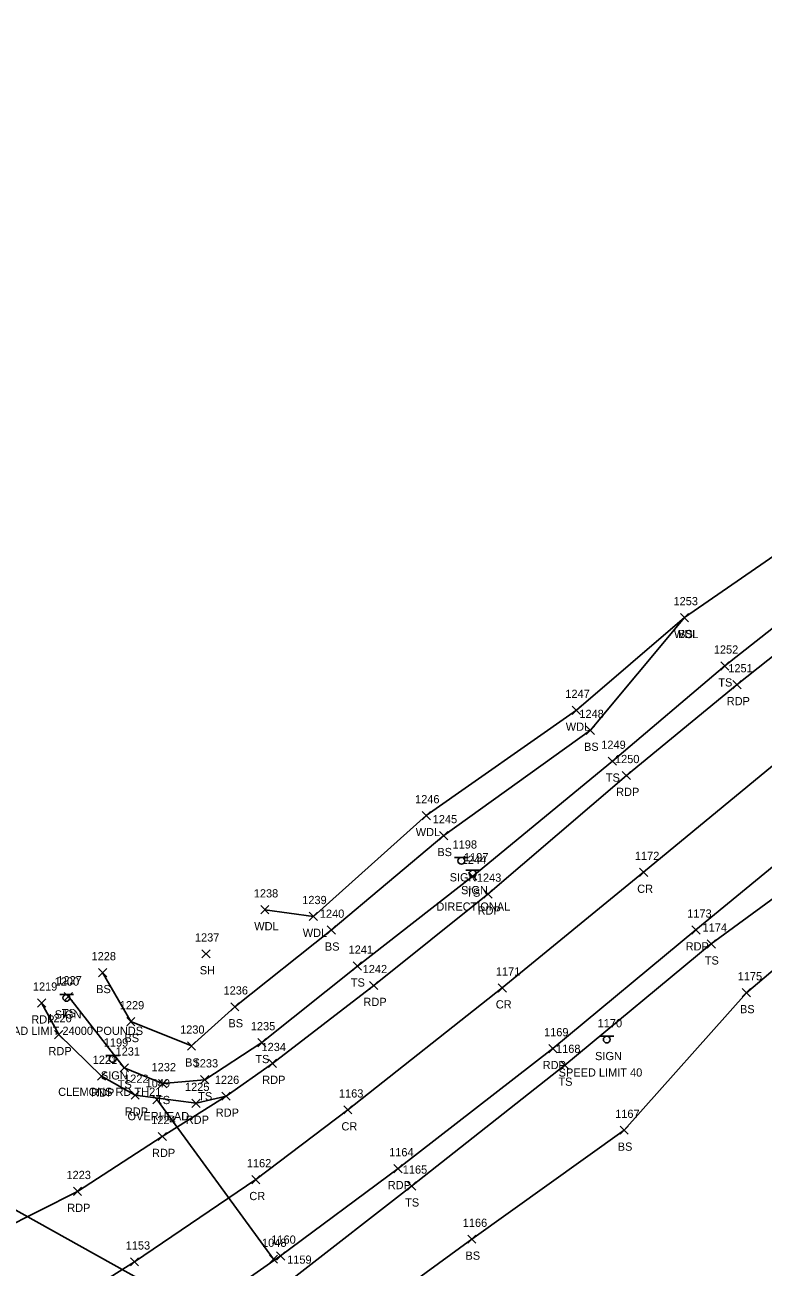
# Model space of a CAD drawing. Extents: x 1611797 to 1633212, y 298978 to 305475.
# Drawn here: x 1612230.1 to 1612409.8, y 300505.3 to 300807.7 of the extents above; entities that cross this region are included whole.
import ezdxf

# ---------------------------------------------------------------- set-up
doc = ezdxf.new("R2010")
doc.units = 0
for name, color, linetype in [('L_A', 7, 'Continuous'), ('L_I', 7, 'Continuous'), ('L_TIC', 7, 'Continuous'), ('LAWA', 7, 'Continuous'), ('LELB', 7, 'Continuous'), ('P_A', 7, 'Continuous'), ('P_I', 7, 'Continuous'), ('P_TIC', 7, 'Continuous'), ('PET', 7, 'Continuous'), ('PRC', 7, 'Continuous'), ('S_A', 7, 'Continuous'), ('S_C', 7, 'Continuous'), ('S_I', 7, 'Continuous'), ('SSGN', 7, 'Continuous'), ('U_A', 7, 'Continuous'), ('U_I', 7, 'Continuous'), ('U_TIC', 7, 'Continuous'), ('UCO', 7, 'Continuous')]:
    doc.layers.add(name, color=color, linetype=linetype)

msp = doc.modelspace()

# ---------------------------------------------------------------- linework, layer by layer
at = {"layer": 'L_TIC'}
for points in [[(1612389.63, 300662.41), (1612391.63, 300664.41)], [(1612391.63, 300662.41), (1612389.63, 300664.41)], [(1612389.63, 300662.41), (1612391.63, 300664.41)], [(1612391.63, 300662.41), (1612389.63, 300664.41)], [(1612399.44, 300650.63), (1612401.44, 300652.63)], [(1612401.44, 300650.63), (1612399.44, 300652.63)], [(1612363.3, 300639.85), (1612365.3, 300641.85)], [(1612365.3, 300639.85), (1612363.3, 300641.85)], [(1612366.72, 300634.97), (1612368.72, 300636.97)], [(1612368.72, 300634.97), (1612366.72, 300636.97)], [(1612372.06, 300627.46), (1612374.06, 300629.46)], [(1612374.06, 300627.46), (1612372.06, 300629.46)], [(1612326.78, 300614.2), (1612328.78, 300616.2)], [(1612328.78, 300614.2), (1612326.78, 300616.2)], [(1612331.02, 300609.34), (1612333.02, 300611.34)], [(1612333.02, 300609.34), (1612331.02, 300611.34)], [(1612338.08, 300599.45), (1612340.08, 300601.45)], [(1612340.08, 300599.45), (1612338.08, 300601.45)], [(1612287.47, 300591.28), (1612289.47, 300593.28)], [(1612289.47, 300591.28), (1612287.47, 300593.28)], [(1612299.28, 300589.66), (1612301.28, 300591.66)], [(1612301.28, 300589.66), (1612299.28, 300591.66)], [(1612303.64, 300586.33), (1612305.64, 300588.33)], [(1612305.64, 300586.33), (1612303.64, 300588.33)], [(1612396.14, 300582.95), (1612398.14, 300584.95)], [(1612398.14, 300582.95), (1612396.14, 300584.95)], [(1612273.15, 300580.55), (1612275.15, 300582.55)], [(1612275.15, 300580.55), (1612273.15, 300582.55)], [(1612247.98, 300575.98), (1612249.98, 300577.98)], [(1612249.98, 300575.98), (1612247.98, 300577.98)], [(1612309.99, 300577.58), (1612311.99, 300579.58)], [(1612311.99, 300577.58), (1612309.99, 300579.58)], [(1612239.66, 300570.13), (1612241.66, 300572.13)], [(1612241.66, 300570.13), (1612239.66, 300572.13)], [(1612404.68, 300571.09), (1612406.68, 300573.09)], [(1612406.68, 300571.09), (1612404.68, 300573.09)], [(1612280.17, 300567.65), (1612282.17, 300569.65)], [(1612282.17, 300567.65), (1612280.17, 300569.65)], [(1612254.86, 300564.05), (1612256.86, 300566.05)], [(1612256.86, 300564.05), (1612254.86, 300566.05)], [(1612269.63, 300558.12), (1612271.63, 300560.12)], [(1612271.63, 300558.12), (1612269.63, 300560.12)], [(1612286.75, 300558.94), (1612288.75, 300560.94)], [(1612288.75, 300558.94), (1612286.75, 300560.94)], [(1612253.26, 300552.79), (1612255.26, 300554.79)], [(1612255.26, 300552.79), (1612253.26, 300554.79)], [(1612360.52, 300553.43), (1612362.52, 300555.43)], [(1612362.52, 300553.43), (1612360.52, 300555.43)], [(1612262.6, 300548.97), (1612264.6, 300550.97)], [(1612264.6, 300548.97), (1612262.6, 300550.97)], [(1612272.85, 300549.9), (1612274.85, 300551.9)], [(1612274.85, 300549.9), (1612272.85, 300551.9)], [(1612374.93, 300537.61), (1612376.93, 300539.61)], [(1612376.93, 300537.61), (1612374.93, 300539.61)], [(1612323.21, 300524.03), (1612325.21, 300526.03)], [(1612325.21, 300524.03), (1612323.21, 300526.03)], [(1612337.86, 300511.08), (1612339.86, 300513.08)], [(1612339.86, 300511.08), (1612337.86, 300513.08)]]:
    msp.add_lwpolyline(points, dxfattribs=at)
at = {"layer": 'LAWA'}
msp.add_lwpolyline([(1612288.47, 300592.28), (1612300.28, 300590.66), (1612327.78, 300615.2), (1612364.3, 300640.85), (1612390.63, 300663.41), (1612424.14, 300686.52), (1612449.62, 300709.62)], dxfattribs=at)
at = {"layer": 'LELB'}
for points in [[(1612240.66, 300571.13), (1612254.26, 300553.79), (1612263.6, 300549.97), (1612273.85, 300550.9), (1612287.75, 300559.94), (1612310.99, 300578.58), (1612339.08, 300600.45), (1612373.06, 300628.46), (1612400.44, 300651.63), (1612432.07, 300676.58), (1612452.39, 300699.07), (1612472.63, 300713.99), (1612506.73, 300739.46), (1612530.55, 300755.83), (1612548.92, 300771.58), (1612556.39, 300782.85), (1612585.92, 300807.71)], [(1612248.98, 300576.98), (1612255.86, 300565.05), (1612270.63, 300559.12), (1612281.17, 300568.65), (1612304.64, 300587.33), (1612332.02, 300610.34), (1612367.72, 300635.97), (1612390.63, 300663.41)], [(1612240.75, 300449.5), (1612242.09, 300464.16), (1612265.52, 300482.65), (1612296.03, 300503.11), (1612324.21, 300525.03), (1612361.52, 300554.43), (1612397.14, 300583.95), (1612422.5, 300602.55)], [(1612247.74, 300445.97), (1612274.54, 300470.67), (1612306.38, 300488.36), (1612338.86, 300512.08), (1612375.93, 300538.61), (1612405.68, 300572.09), (1612430.46, 300593.1), (1612437.73, 300596.03), (1612440.2, 300594.67)]]:
    msp.add_lwpolyline(points, dxfattribs=at)
at = {"layer": 'P_TIC'}
for points in [[(1612402.4, 300646.08), (1612404.4, 300648.08)], [(1612404.4, 300646.08), (1612402.4, 300648.08)], [(1612375.48, 300623.98), (1612377.48, 300625.98)], [(1612377.48, 300623.98), (1612375.48, 300625.98)], [(1612379.66, 300600.4), (1612381.66, 300602.4)], [(1612381.66, 300600.4), (1612379.66, 300602.4)], [(1612341.77, 300595.1), (1612343.77, 300597.1)], [(1612343.77, 300595.1), (1612341.77, 300597.1)], [(1612392.41, 300586.37), (1612394.41, 300588.37)], [(1612394.41, 300586.37), (1612392.41, 300588.37)], [(1612313.98, 300572.85), (1612315.98, 300574.85)], [(1612315.98, 300572.85), (1612313.98, 300574.85)], [(1612345.26, 300572.25), (1612347.26, 300574.25)], [(1612347.26, 300572.25), (1612345.26, 300574.25)], [(1612233.14, 300568.59), (1612235.14, 300570.59)], [(1612235.14, 300568.59), (1612233.14, 300570.59)], [(1612237.31, 300560.88), (1612239.31, 300562.88)], [(1612239.31, 300560.88), (1612237.31, 300562.88)], [(1612357.61, 300557.48), (1612359.61, 300559.48)], [(1612359.61, 300557.48), (1612357.61, 300559.48)], [(1612289.35, 300553.88), (1612291.35, 300555.88)], [(1612291.35, 300553.88), (1612289.35, 300555.88)], [(1612247.71, 300550.77), (1612249.71, 300552.77)], [(1612249.71, 300550.77), (1612247.71, 300552.77)], [(1612255.9, 300546.15), (1612257.9, 300548.15)], [(1612257.9, 300546.15), (1612255.9, 300548.15)], [(1612278.04, 300545.89), (1612280.04, 300547.89)], [(1612280.04, 300545.89), (1612278.04, 300547.89)], [(1612278.04, 300545.89), (1612280.04, 300547.89)], [(1612280.04, 300545.89), (1612278.04, 300547.89)], [(1612270.74, 300544.16), (1612272.74, 300546.16)], [(1612272.74, 300544.16), (1612270.74, 300546.16)], [(1612307.68, 300542.56), (1612309.68, 300544.56)], [(1612309.68, 300542.56), (1612307.68, 300544.56)], [(1612262.52, 300536.09), (1612264.52, 300538.09)], [(1612264.52, 300536.09), (1612262.52, 300538.09)], [(1612319.91, 300528.26), (1612321.91, 300530.26)], [(1612321.91, 300528.26), (1612319.91, 300530.26)], [(1612285.27, 300525.59), (1612287.27, 300527.59)], [(1612287.27, 300525.59), (1612285.27, 300527.59)], [(1612241.88, 300522.72), (1612243.88, 300524.72)], [(1612243.88, 300522.72), (1612241.88, 300524.72)], [(1612255.74, 300505.56), (1612257.74, 300507.56)], [(1612257.74, 300505.56), (1612255.74, 300507.56)], [(1612291.31, 300506.99), (1612293.31, 300508.99)], [(1612293.31, 300506.99), (1612291.31, 300508.99)]]:
    msp.add_lwpolyline(points, dxfattribs=at)
at = {"layer": 'PET'}
for points in [[(1612214.78, 300509.59), (1612242.88, 300523.72), (1612263.52, 300537.09), (1612279.04, 300546.89), (1612290.35, 300554.88), (1612314.98, 300573.85), (1612342.77, 300596.1), (1612376.48, 300624.98), (1612403.4, 300647.08), (1612436.08, 300673.03), (1612457.79, 300691.4), (1612478.96, 300708.89), (1612510.63, 300733.64), (1612535.11, 300752.26), (1612564.95, 300773.49), (1612594.34, 300798.76)], [(1612144.95, 300327.73), (1612141.43, 300356.74), (1612142.46, 300380.41), (1612153.41, 300404.36), (1612159, 300411.36), (1612170.98, 300421.86), (1612190.01, 300435.71), (1612213.13, 300453.01), (1612239.2, 300471.61), (1612262.51, 300487.14), (1612292.31, 300507.99), (1612320.91, 300529.26), (1612358.61, 300558.48), (1612393.41, 300587.37), (1612420.13, 300609.37), (1612455.86, 300639.27), (1612483.55, 300663.26), (1612507.62, 300684.04), (1612523.65, 300697.34), (1612526.47, 300698.16), (1612545.1, 300714.88), (1612575.4, 300740.47), (1612596.8, 300759.03)], [(1612234.14, 300569.59), (1612238.31, 300561.88), (1612248.71, 300551.77), (1612256.9, 300547.15), (1612271.74, 300545.16), (1612279.04, 300546.89)]]:
    msp.add_lwpolyline(points, dxfattribs=at)
at = {"layer": 'PRC'}
msp.add_lwpolyline([(1612099.15, 300430.71), (1612122.26, 300440.06), (1612137.97, 300446.49), (1612163.3, 300457.28), (1612201.88, 300475.21), (1612233.05, 300491.64), (1612256.74, 300506.56), (1612286.27, 300526.59), (1612308.68, 300543.56), (1612346.26, 300573.25), (1612380.66, 300601.4), (1612412.05, 300627.28), (1612443.59, 300653.56), (1612468.75, 300674.64), (1612494.08, 300695.8), (1612523, 300719.99), (1612546.51, 300739.43), (1612573.49, 300762.64), (1612603.84, 300788.89)], dxfattribs=at)
at = {"layer": 'SSGN'}
for p, q in [((1612334.67, 300605.03), (1612338, 300605.03)), ((1612336.32, 300604.2), (1612336.32, 300604.2)), ((1612337.43, 300601.92), (1612340.77, 300601.92)), ((1612339.08, 300601.08), (1612339.08, 300601.08)), ((1612238.54, 300571.67), (1612241.87, 300571.67)), ((1612240.18, 300570.83), (1612240.18, 300570.83)), ((1612370.06, 300561.52), (1612373.39, 300561.52)), ((1612371.71, 300560.69), (1612371.71, 300560.69)), ((1612249.78, 300556.81), (1612253.11, 300556.81)), ((1612251.42, 300555.98), (1612251.42, 300555.98))]:
    msp.add_line(p, q, dxfattribs=at)
for centre in [(1612336.32, 300604.2), (1612339.08, 300601.08), (1612240.18, 300570.83), (1612371.71, 300560.69), (1612251.42, 300555.98)]:
    msp.add_circle(centre, 0.833, dxfattribs=at)
at = {"layer": 'U_TIC'}
for points in [[(1612261.24, 300545.04), (1612263.24, 300547.04)], [(1612263.24, 300545.04), (1612261.24, 300547.04)], [(1612289.57, 300506.22), (1612291.57, 300508.22)], [(1612291.57, 300506.22), (1612289.57, 300508.22)]]:
    msp.add_lwpolyline(points, dxfattribs=at)
at = {"layer": 'UCO'}
for points in [[(1612290.57, 300507.22), (1612262.24, 300546.04)], [(1612222.24, 300522.21), (1612272.65, 300494.16)]]:
    msp.add_lwpolyline(points, dxfattribs=at)

# ---------------------------------------------------------------- texts
at = {"layer": 'L_A'}
for s, p in [('WDL', (1612388.05, 300658.41)), ('BS', (1612389.07, 300658.41)), ('TS', (1612398.85, 300646.63)), ('WDL', (1612361.72, 300635.85)), ('BS', (1612366.16, 300630.97)), ('TS', (1612371.47, 300623.46)), ('WDL', (1612325.2, 300610.2)), ('BS', (1612330.46, 300605.34)), ('TS', (1612337.49, 300595.45)), ('WDL', (1612285.89, 300587.28)), ('WDL', (1612297.7, 300585.66)), ('BS', (1612303.08, 300582.33)), ('TS', (1612395.55, 300578.95)), ('SH', (1612272.64, 300576.55)), ('BS', (1612247.42, 300571.98)), ('TS', (1612309.4, 300573.58)), ('TS', (1612239.07, 300566.13)), ('BS', (1612404.12, 300567.09)), ('BS', (1612279.61, 300563.65)), ('BS', (1612254.3, 300560.05)), ('BS', (1612269.07, 300554.12)), ('TS', (1612286.16, 300554.94)), ('TS', (1612252.67, 300548.79)), ('TS', (1612359.93, 300549.43)), ('TS', (1612262.01, 300544.97)), ('TS', (1612272.25, 300545.9)), ('BS', (1612374.37, 300533.61)), ('TS', (1612322.62, 300520.03)), ('BS', (1612337.31, 300507.08))]:
    msp.add_text(s, height=2, dxfattribs=at).set_placement(p)
at = {"layer": 'L_I'}
for s, p in [('1253', (1612387.94, 300666.41)), ('1253', (1612387.94, 300666.41)), ('1252', (1612397.75, 300654.63)), ('1247', (1612361.61, 300643.85)), ('1248', (1612365.03, 300638.97)), ('1249', (1612370.36, 300631.46)), ('1246', (1612325.04, 300618.2)), ('1245', (1612329.33, 300613.34)), ('1244', (1612336.39, 300603.45)), ('1238', (1612285.78, 300595.28)), ('1239', (1612297.58, 300593.66)), ('1240', (1612301.86, 300590.33)), ('1237', (1612271.46, 300584.55)), ('1174', (1612395.02, 300586.95)), ('1241', (1612308.86, 300581.58)), ('1228', (1612246.29, 300579.98)), ('1175', (1612403.56, 300575.09)), ('1227', (1612237.97, 300574.13)), ('1236', (1612278.42, 300571.65)), ('1229', (1612253.16, 300568.05)), ('1235', (1612285.06, 300562.94)), ('1230', (1612267.85, 300562.12)), ('1231', (1612252.14, 300556.79)), ('1168', (1612359.35, 300557.43)), ('1233', (1612271.15, 300553.9)), ('1232', (1612260.91, 300552.97)), ('1167', (1612373.75, 300541.61)), ('1165', (1612322.04, 300528.03)), ('1166', (1612336.64, 300515.08)), ('1159', (1612293.9, 300506.11))]:
    msp.add_text(s, height=2, dxfattribs=at).set_placement(p)
at = {"layer": 'P_A'}
for s, p in [('RDP', (1612400.89, 300642.08)), ('RDP', (1612373.97, 300619.98)), ('CR', (1612379.1, 300596.4)), ('RDP', (1612340.26, 300591.1)), ('RDP', (1612390.9, 300582.37)), ('RDP', (1612312.47, 300568.85)), ('CR', (1612344.69, 300568.25)), ('RDP', (1612231.63, 300564.59)), ('RDP', (1612235.8, 300556.88)), ('RDP', (1612356.1, 300553.48)), ('RDP', (1612287.84, 300549.88)), ('RDP', (1612246.2, 300546.77)), ('RDP', (1612254.39, 300542.15)), ('RDP', (1612276.53, 300541.89)), ('RDP', (1612276.53, 300541.89)), ('RDP', (1612269.23, 300540.16)), ('CR', (1612307.12, 300538.56)), ('RDP', (1612261.01, 300532.09)), ('RDP', (1612318.39, 300524.26)), ('CR', (1612284.7, 300521.59)), ('RDP', (1612240.37, 300518.72))]:
    msp.add_text(s, height=2, dxfattribs=at).set_placement(p)
at = {"layer": 'P_I'}
for s, p in [('1251', (1612401.28, 300650.08)), ('1250', (1612373.7, 300627.98)), ('1172', (1612378.54, 300604.4)), ('1243', (1612340.08, 300599.1)), ('1173', (1612391.28, 300590.37)), ('1242', (1612312.29, 300576.85)), ('1171', (1612344.7, 300576.25)), ('1219', (1612232.01, 300572.59)), ('1220', (1612235.53, 300564.88)), ('1169', (1612356.43, 300561.48)), ('1234', (1612287.66, 300557.88)), ('1221', (1612246.58, 300554.77)), ('1222', (1612254.21, 300550.15)), ('1225', (1612269.04, 300548.16)), ('1226', (1612276.29, 300549.89)), ('1226', (1612276.29, 300549.89)), ('1163', (1612306.51, 300546.56)), ('1224', (1612260.82, 300540.09)), ('1162', (1612284.09, 300529.59)), ('1164', (1612318.73, 300532.26)), ('1223', (1612240.19, 300526.72)), ('1153', (1612254.61, 300509.56)), ('1160', (1612290.05, 300510.99))]:
    msp.add_text(s, height=2, dxfattribs=at).set_placement(p)
at = {"layer": 'S_A'}
for p in [(1612333.46, 300599.18), (1612336.22, 300596.06), (1612237.32, 300565.81), (1612368.85, 300555.67), (1612248.56, 300550.96)]:
    msp.add_text('SIGN', height=2, dxfattribs=at).set_placement(p)
at = {"layer": 'S_C'}
for s, p in [('DIRECTIONAL', (1612330.23, 300592.06)), ('LEGAL LOAD LIMIT 24000 POUNDS', (1612214.24, 300561.81)), ('SPEED LIMIT 40', (1612359.98, 300551.67)), ('CLEMONS RD TH21', (1612238.17, 300546.96))]:
    msp.add_text(s, height=2, dxfattribs=at).set_placement(p)
at = {"layer": 'S_I'}
for s, p in [('1198', (1612334.17, 300607.18)), ('1197', (1612336.94, 300604.06)), ('1200', (1612237.3, 300573.81)), ('1170', (1612369.48, 300563.67)), ('1199', (1612249.27, 300558.96))]:
    msp.add_text(s, height=2, dxfattribs=at).set_placement(p)
at = {"layer": 'U_A'}
msp.add_text('OVERHEAD', height=2, dxfattribs=at).set_placement((1612255.05, 300541.04))
at = {"layer": 'U_I'}
for s, p in [('1049', (1612259.46, 300549.04)), ('1048', (1612287.8, 300510.22))]:
    msp.add_text(s, height=2, dxfattribs=at).set_placement(p)

doc.saveas('drawing.dxf')
